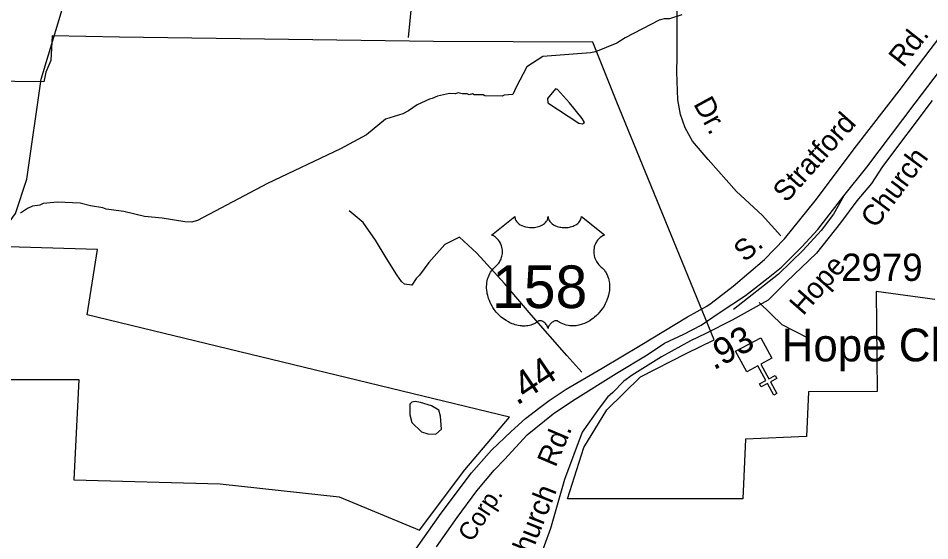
# Model space of a CAD drawing. Extents: x 1547597 to 1699558, y 810033 to 920809.
# Drawn here: x 1601176 to 1605342, y 832105 to 834495 of the extents above; entities that cross this region are included whole.
import ezdxf

# ---------------------------------------------------------------- set-up
doc = ezdxf.new("R2010")
doc.units = 0
for name, color, linetype in [('Exist Boundary Political City Limit New', 7, 'Continuous'), ('Exist Cultural Church CELL', 7, 'Continuous'), ('Exist Cultural Church Label', 7, 'Continuous'), ('Exist Hydrographic Creek Single Shore', 7, 'Continuous'), ('Exist Hydrographic Misc Water Feature', 7, 'Continuous'), ('Exist Railroad Mainline', 7, 'Continuous'), ('Exist Railroad Mainline Label', 7, 'Continuous'), ('Exist Railroad Siding', 7, 'Continuous'), ('Exist Road Non-System Type 51', 7, 'Continuous'), ('Exist Road Non-System Type 51 Label', 7, 'Continuous'), ('Exist Road Primary US Label', 7, 'Continuous'), ('Exist Road Primary US Mileage Hundredths English Label', 7, 'Continuous'), ('Exist Road Primary US Shield CELL', 7, 'Continuous'), ('Exist Road Primary US Shield Number Label', 7, 'Continuous'), ('Exist Road Primary US UnDivided 4 Lane Attributed', 7, 'Continuous'), ('Exist Road Secondary Mileage Hundredths English Label', 7, 'Continuous'), ('Exist Road Secondary Type 51 Attributed', 7, 'Continuous'), ('Exist Road Secondary Type 51 Label', 7, 'Continuous'), ('Exist Road Secondary Type 51 Number Label', 7, 'Continuous'), ('Map Preparation Boundary City Limit Buffer Line', 7, 'Continuous')]:
    doc.layers.add(name, color=color, linetype=linetype)

msp = doc.modelspace()

# ---------------------------------------------------------------- linework, layer by layer
at = {"layer": 'Exist Boundary Political City Limit New'}
for points in [[(1605365.9, 833208.4), (1605097, 833245), (1605102.2, 832788), (1604787.2, 832785.8), (1604779.4, 832582.1), (1604500, 832569), (1604487, 832297.4), (1603686.3, 832296.5), (1603760.7, 832531), (1603866.7, 832704.6), (1604020.6, 832854.5), (1604228.4, 832961.6), (1604357.1, 833023.4), (1603911.2, 834111.5), (1603801.8, 834385), (1603073.8, 834388.1), (1601638.8, 834408.3), (1601330.5, 834414), (1601324.8, 834301.3), (1601302.3, 834247.8), (1601293.8, 834204.1), (1600367.5, 834215.4)], [(1603421.4, 832669.8), (1601491.4, 833138.1), (1601538.1, 833437.3), (1601077.1, 833450.4), (1601028.9, 833411.5), (1600986.1, 833381.7), (1600719.9, 832841.9), (1601453.4, 832841.9), (1601429.8, 832383.4), (1602099.7, 832365), (1602643.2, 832306.7), (1603010, 832154), (1603216.6, 832429.6), (1603421.4, 832669.8)]]:
    msp.add_lwpolyline(points, dxfattribs=at)
at = {"layer": 'Exist Cultural Church CELL'}
msp.add_lwpolyline([(1604620.5, 832940.2), (1604570.5, 832912.9), (1604606.8, 832846), (1604634.9, 832861.2), (1604642.5, 832847.2), (1604614.4, 832831.9), (1604643, 832779.1), (1604629, 832771.4), (1604600.3, 832824.3), (1604572.2, 832809.1), (1604564.5, 832823.1), (1604592.7, 832838.4), (1604556.4, 832905.3), (1604505.7, 832877.9), (1604454.9, 832971.5), (1604569.7, 833033.7)], close=True, dxfattribs=at)
at = {"layer": 'Exist Hydrographic Creek Single Shore'}
msp.add_lwpolyline([(1600064.7, 831799.1), (1600148.6, 831863), (1600718.7, 832724.7), (1600803.7, 832814.9), (1601019.6, 833404.6), (1601163.6, 833602), (1601215.6, 833758.5), (1601280.6, 834216.7), (1601410.6, 834647.4), (1601633.6, 835105.8), (1601705.6, 835495), (1601841.7, 835653), (1602126.7, 835808.1), (1602210.6, 835881.9), (1602311.6, 835929.1), (1602691.7, 836256.2), (1603153.7, 837143)], dxfattribs=at)
at = {"layer": 'Exist Hydrographic Misc Water Feature'}
for points in [[(1604208.9, 834511.1), (1604152.7, 834491.9), (1604128.7, 834492.3), (1604104.6, 834486.6), (1603949.6, 834404.8), (1603911.3, 834381.3), (1603814.8, 834340.7), (1603790.8, 834337), (1603573.1, 834319.6), (1603500.5, 834272.6), (1603452.4, 834179.4), (1603436.3, 834146), (1603396.4, 834142.5), (1603388.3, 834138.6), (1603308.4, 834139.8), (1603300.4, 834143.9), (1603260.4, 834144.4), (1603252.5, 834148.5), (1603236.5, 834144.8), (1603228.5, 834148.9), (1603204.5, 834149.2), (1603186.6, 834153.5), (1603172.5, 834149.7), (1603146.6, 834150), (1603092.5, 834138.8), (1603068.4, 834127.1), (1603056.3, 834125.3), (1603000, 834098.1), (1602959.6, 834070.7), (1602933.5, 834057), (1602855, 834032.7), (1602767.5, 833962.1), (1602649, 833897.1), (1602315.9, 833738.9), (1601994.9, 833569.5), (1601978.8, 833565.7), (1601969.3, 833562.6), (1601937.3, 833563), (1601833.6, 833580.4), (1601753.7, 833587.6), (1601658.1, 833610.9), (1601578.3, 833622), (1601562.4, 833628.2), (1601506.6, 833637), (1601458.7, 833649.7), (1601354.9, 833653.1), (1601290.8, 833648), (1601274.7, 833640.3), (1601240.6, 833634.7), (1601218.6, 833625), (1601186.3, 833603.4)], [(1603695.2, 834107.7), (1603640.6, 834169.6), (1603631.4, 834171.6), (1603594.6, 834127.1), (1603596.9, 834107.9), (1603738.2, 834014.5), (1603754.9, 834012), (1603763.5, 834018.5), (1603753.7, 834036.3), (1603695.2, 834107.7)], [(1603065, 832722.8), (1603014.4, 832737.9), (1602990.4, 832742.3), (1602974.9, 832739.6), (1602965.7, 832729.7), (1602966.4, 832681.5), (1602974.4, 832646.1), (1603019.6, 832603.1), (1603048.7, 832594.5), (1603085.2, 832592.8), (1603111.2, 832615), (1603106.1, 832675.3), (1603098, 832702.1), (1603065, 832722.8)]]:
    msp.add_lwpolyline(points, dxfattribs=at)
at = {"layer": 'Exist Railroad Mainline'}
msp.add_lwpolyline([(1603087.4, 832077), (1603182.9, 832211.8), (1603272.5, 832333.7), (1603351.2, 832427.5), (1603398, 832477), (1603501.4, 832589.5), (1603621.2, 832685.1), (1603709, 832745.6), (1603909.3, 832870.7), (1604049.9, 832954.8), (1604130, 833009.4), (1604218.3, 833049.6), (1604296.6, 833090.6), (1604379.8, 833147.9), (1604500.2, 833227), (1604603.1, 833308), (1604664.7, 833356.3), (1604757.9, 833449.6), (1604831, 833528.2), (1604948.8, 833682.4), (1605054.7, 833814), (1605274.8, 834106), (1605448.8, 834335.6)], dxfattribs=at)
at = {"layer": 'Exist Railroad Siding'}
msp.add_lwpolyline([(1604948.8, 833682.4), (1604901.9, 833598.8), (1604845.9, 833524.7), (1604764.2, 833434.7), (1604650.7, 833324.6), (1604445, 833162.7)], dxfattribs=at)
at = {"layer": 'Exist Road Non-System Type 51'}
for points in [[(1602960, 834406.9), (1602978, 834594.5), (1602990.8, 834699.8)], [(1604661.1, 833499.1), (1604575.6, 833594.6), (1604458.3, 833702.8), (1604329.9, 833849.4), (1604257.7, 833932.9), (1604223.9, 833993.8), (1604203.6, 834054.7), (1604190.1, 834121.9), (1604185.6, 834250.5), (1604187.9, 834318.1), (1604187.9, 834392.6), (1604187.9, 834473.8), (1604187.9, 834593.3), (1604163.1, 834706.1)], [(1603751.6, 832875.7), (1603683.9, 832952), (1603520.2, 833138.4), (1603398.7, 833281.6), (1603272.6, 833421), (1603192.8, 833494.3), (1603126.2, 833460.5), (1603053.1, 833377.4), (1603010.3, 833320.2), (1602994.1, 833303.9), (1602975.5, 833274), (1602942, 833278.2), (1602927.7, 833291.1), (1602906.7, 833320.6), (1602857.7, 833399.2), (1602808.9, 833479.9), (1602752.1, 833560.5), (1602688.7, 833613.4)], [(1604786.2, 833030.9), (1604667, 833092.4), (1604562.5, 833195.5)]]:
    msp.add_lwpolyline(points, dxfattribs=at)
at = {"layer": 'Exist Road Primary US Shield CELL'}
msp.add_lwpolyline([(1603445.6, 833588), (1603445.9, 833583.6), (1603446.9, 833578.4), (1603447.8, 833575.7), (1603450.2, 833570.5), (1603454.2, 833564.4), (1603459.8, 833558.5), (1603466.2, 833553.3), (1603470.5, 833550.5), (1603477.7, 833546.6), (1603485.9, 833543.2), (1603495.1, 833540.5), (1603504.4, 833538.6), (1603514.7, 833537.5), (1603524.8, 833537.3), (1603535.7, 833538.1), (1603547.8, 833540.5), (1603553.3, 833541.9), (1603559.6, 833544), (1603565.3, 833546.4), (1603571.7, 833549.8), (1603576.7, 833553.1), (1603580.7, 833556), (1603586.4, 833561.4), (1603590.9, 833567), (1603592.8, 833570.1), (1603594.4, 833573.1), (1603596.6, 833579.5), (1603597.2, 833582.3), (1603597.7, 833588.2), (1603598.1, 833583.3), (1603598.6, 833580.2), (1603599.4, 833577.2), (1603600.6, 833574), (1603602.9, 833569.5), (1603605.4, 833565.7), (1603610.1, 833560.1), (1603613.1, 833557.3), (1603615.8, 833555.1), (1603623, 833550.2), (1603631.4, 833545.9), (1603635.6, 833544.1), (1603639.9, 833542.6), (1603645.3, 833541), (1603650.8, 833539.6), (1603656.4, 833538.7), (1603662, 833537.9), (1603667.8, 833537.4), (1603672.5, 833537.3), (1603678.3, 833537.4), (1603683.6, 833537.7), (1603689.1, 833538.3), (1603695.1, 833539.3), (1603699.9, 833540.4), (1603706.3, 833542.1), (1603712.1, 833544.2), (1603717.2, 833546.4), (1603723.8, 833549.8), (1603729.1, 833553.1), (1603733, 833556.3), (1603737.7, 833560.5), (1603742, 833565.6), (1603744.6, 833569.3), (1603746.4, 833573.2), (1603748.1, 833577.2), (1603749.2, 833581.5), (1603749.7, 833585.2), (1603749.8, 833588.3), (1603856.1, 833503.7), (1603853.6, 833502.7), (1603847.8, 833499.9), (1603843.2, 833497.2), (1603835.9, 833492), (1603832.7, 833489.2), (1603829.6, 833486.3), (1603826.7, 833483.1), (1603824.2, 833480.2), (1603821.1, 833475.9), (1603818.3, 833471.6), (1603815.6, 833466.9), (1603813.7, 833462.8), (1603810.4, 833454.3), (1603808.8, 833448.9), (1603807.8, 833444.3), (1603806.6, 833434.8), (1603806.3, 833430.3), (1603806.3, 833425.8), (1603806.5, 833421.1), (1603806.9, 833416.6), (1603807.8, 833411.9), (1603808.5, 833407.8), (1603809.8, 833402.7), (1603811.7, 833396.8), (1603814, 833391.1), (1603818.9, 833381.8), (1603825.1, 833372.4), (1603829.6, 833367.1), (1603834, 833362.6), (1603840.6, 833357.1), (1603844.1, 833353.9), (1603848.2, 833349.9), (1603854.8, 833342.1), (1603857.5, 833338.5), (1603860.3, 833334.4), (1603862.8, 833330.2), (1603865.3, 833325.7), (1603867.3, 833321.7), (1603871, 833312.6), (1603873.8, 833303.8), (1603875, 833299.1), (1603877, 833288.7), (1603877.7, 833283.5), (1603878.6, 833273.4), (1603878.6, 833261.1), (1603877.7, 833249.4), (1603875.5, 833235.8), (1603873.6, 833227.6), (1603870.8, 833218.1), (1603868.1, 833209.9), (1603863.3, 833197.8), (1603859, 833189), (1603853.4, 833178.7), (1603849.6, 833172.4), (1603845.1, 833165.8), (1603839.5, 833158.1), (1603833, 833150), (1603825.1, 833141.4), (1603818.8, 833135), (1603810.5, 833127.6), (1603805.5, 833123.5), (1603798.3, 833118.1), (1603788.6, 833111.5), (1603778.9, 833105.9), (1603770.7, 833101.7), (1603763.4, 833098.6), (1603754, 833095), (1603738.3, 833090.7), (1603732.6, 833089.5), (1603725.8, 833088.5), (1603719.5, 833087.9), (1603713.3, 833087.5), (1603705, 833087.5), (1603696.8, 833088.1), (1603689, 833089.2), (1603680.9, 833090.9), (1603672.4, 833093.4), (1603664.7, 833096.5), (1603657, 833100.3), (1603643.8, 833108.6), (1603640, 833110.6), (1603637.9, 833111.2), (1603632.8, 833111.4), (1603628, 833110.4), (1603623.1, 833108.5), (1603620.2, 833106.9), (1603616.3, 833104.3), (1603613.2, 833101.9), (1603609.6, 833098.5), (1603607.1, 833095.6), (1603605.2, 833093.3), (1603601.5, 833087.5), (1603600.2, 833084.7), (1603598.8, 833081.1), (1603597.6, 833075.9), (1603595.9, 833082.5), (1603593.9, 833086.9), (1603591.7, 833090.7), (1603589.3, 833094), (1603585.6, 833098.3), (1603582.3, 833101.5), (1603578.3, 833104.8), (1603574, 833107.3), (1603570.6, 833109.1), (1603567.5, 833110.3), (1603563.6, 833111.2), (1603560.5, 833111.5), (1603557.9, 833111.4), (1603554.4, 833110.6), (1603549.6, 833107.1), (1603545, 833104), (1603540.1, 833100.9), (1603534.2, 833097.8), (1603529.8, 833095.8), (1603524.7, 833093.8), (1603518.7, 833091.8), (1603512.1, 833090.1), (1603505.4, 833088.7), (1603499.5, 833087.8), (1603493.2, 833087.2), (1603487.5, 833087), (1603481.5, 833087.1), (1603475.9, 833087.5), (1603469.5, 833088.1), (1603461.4, 833089.3), (1603454.8, 833090.8), (1603447.7, 833092.7), (1603440.5, 833095), (1603432.8, 833097.9), (1603423.1, 833102.1), (1603416.4, 833105.6), (1603405.8, 833111.7), (1603393.4, 833120.3), (1603384, 833127.9), (1603377.1, 833134.1), (1603367, 833144.4), (1603361.1, 833151.1), (1603351.8, 833163.2), (1603345.8, 833171.9), (1603341.9, 833178.3), (1603336.3, 833188.6), (1603333.2, 833195.1), (1603329.2, 833204.5), (1603326, 833213.1), (1603323.4, 833221.2), (1603322, 833226.5), (1603319.9, 833235.6), (1603318.7, 833242), (1603317.5, 833250.9), (1603316.9, 833260.2), (1603316.7, 833268.8), (1603317, 833276), (1603317.8, 833284.4), (1603319.2, 833293.2), (1603320.9, 833300.8), (1603322.4, 833306.3), (1603324.7, 833312.9), (1603327.7, 833320.3), (1603331.2, 833327.3), (1603334.5, 833333.2), (1603338.7, 833339.4), (1603342.9, 833344.8), (1603348.3, 833350.7), (1603354, 833356.1), (1603359.1, 833360.3), (1603365.3, 833366.3), (1603368.5, 833370), (1603372.4, 833375), (1603375.4, 833379.7), (1603377.9, 833384), (1603381.1, 833390.2), (1603383.1, 833394.8), (1603385.5, 833402), (1603386.7, 833407), (1603388, 833413.5), (1603388.8, 833419.6), (1603389.1, 833427.2), (1603388.9, 833433.4), (1603388.1, 833440.8), (1603386.7, 833447.8), (1603385.1, 833454), (1603382.4, 833461), (1603380, 833466.2), (1603375.9, 833473.1), (1603371.4, 833479.6), (1603366.7, 833484.9), (1603362, 833489.6), (1603357.5, 833493.1), (1603353.2, 833496.2), (1603347.8, 833499.4), (1603342.6, 833502), (1603339.3, 833503.3)], close=True, dxfattribs=at)
at = {"layer": 'Exist Road Primary US UnDivided 4 Lane Attributed'}
msp.add_lwpolyline([(1602975.1, 832040.5), (1603109.1, 832231.2), (1603247.6, 832415.4), (1603339.1, 832519), (1603429, 832604.1), (1603494.9, 832663.5), (1603560, 832714.9), (1603603.1, 832745.9), (1603680.2, 832798.1), (1603752.9, 832840.5), (1603844.4, 832894.2), (1604019.1, 832997.8), (1604235.5, 833128.7), (1604322.5, 833178.6), (1604342.8, 833191.6), (1604443.5, 833269.4), (1604587.4, 833390.9), (1604678.1, 833485.2), (1604817.9, 833660.1), (1605007.8, 833911.2), (1605202.2, 834163.5), (1605289.9, 834280.4), (1605422.3, 834453.2)], dxfattribs=at)
at = {"layer": 'Exist Road Secondary Type 51 Attributed'}
msp.add_lwpolyline([(1605352.7, 834119.2), (1605126.5, 833816.7), (1605075.6, 833738.7), (1605009.1, 833659.7), (1604934.2, 833559.2), (1604824.6, 833420.4), (1604687.1, 833288.8), (1604603.4, 833205.1), (1604439.7, 833113.2), (1604318.7, 833053.4), (1604249.1, 833020.1), (1604116, 832946.8), (1603981.6, 832861.9), (1603944.6, 832835.7), (1603893.9, 832782.5), (1603869.4, 832761.1), (1603831.5, 832711.1), (1603754.1, 832602.2), (1603672.6, 832385.3), (1603608.3, 832161.5), (1603551.5, 832003.1)], dxfattribs=at)
at = {"layer": 'Map Preparation Boundary City Limit Buffer Line'}
for points in [[(1605365.9, 833208.4), (1605097, 833245), (1605102.2, 832788), (1604787.2, 832785.8), (1604779.4, 832582.1), (1604500, 832569), (1604487, 832297.4), (1603686.3, 832296.5), (1603760.7, 832531), (1603866.7, 832704.6), (1604020.6, 832854.5), (1604228.4, 832961.6), (1604357.1, 833023.4), (1603911.2, 834111.5), (1603801.8, 834385), (1603073.8, 834388.1), (1601638.8, 834408.3), (1601330.5, 834414), (1601324.8, 834301.3), (1601302.3, 834247.8), (1601293.8, 834204.1), (1600367.5, 834215.4)], [(1603421.4, 832669.8), (1601491.4, 833138.1), (1601538.1, 833437.3), (1601077.1, 833450.4), (1601028.9, 833411.5), (1600986.1, 833381.7), (1600719.9, 832841.9), (1601453.4, 832841.9), (1601429.8, 832383.4), (1602099.7, 832365), (1602643.2, 832306.7), (1603010, 832154), (1603216.6, 832429.6), (1603421.4, 832669.8)]]:
    msp.add_lwpolyline(points, dxfattribs=at)

# ---------------------------------------------------------------- texts
at = {"layer": 'Exist Cultural Church Label'}
msp.add_text('Hope Church', height=150, dxfattribs=at).set_placement((1604665.3, 832925.5))
at = {"layer": 'Exist Railroad Mainline Label'}
msp.add_text('Corp.', height=82.02, rotation=57.27, dxfattribs=at).set_placement((1603249.1, 832094.7))
at = {"layer": 'Exist Road Non-System Type 51 Label'}
msp.add_text('Dr.', height=95, rotation=298.6802, dxfattribs=at).set_placement((1604259.8, 834103.3))
at = {"layer": 'Exist Road Primary US Label'}
for s, rotation, p in [('Rd.', 51.7776, (1605220.9, 834265.5)), ('Stratford', 48.3482, (1604686.9, 833647.6)), ('S.', 40.4893, (1604496.6, 833376.5))]:
    msp.add_text(s, height=95, rotation=rotation, dxfattribs=at).set_placement(p)
at = {"layer": 'Exist Road Primary US Mileage Hundredths English Label'}
msp.add_text('.44', height=125, rotation=34.0772, dxfattribs=at).set_placement((1603455.5, 832721.6))
at = {"layer": 'Exist Road Primary US Shield Number Label'}
msp.add_text('158', height=195, dxfattribs=at).set_placement((1603341.7, 833169.2))
at = {"layer": 'Exist Road Secondary Mileage Hundredths English Label'}
msp.add_text('.93', height=120, rotation=28.6716, dxfattribs=at).set_placement((1604355, 832883.4))
at = {"layer": 'Exist Road Secondary Type 51 Label'}
for s, rotation, p in [('Church', 53.2758, (1605094.6, 833529.7)), ('Hope', 48.7853, (1604763.5, 833131)), ('Rd.', 67.0211, (1603631.7, 832437.3)), ('Church', 68.3435, (1603487.9, 831956.4))]:
    msp.add_text(s, height=95, rotation=rotation, dxfattribs=at).set_placement(p)
at = {"layer": 'Exist Road Secondary Type 51 Number Label'}
msp.add_text('2979', height=125, dxfattribs=at).set_placement((1604937.6, 833293.4))

doc.saveas('drawing.dxf')
